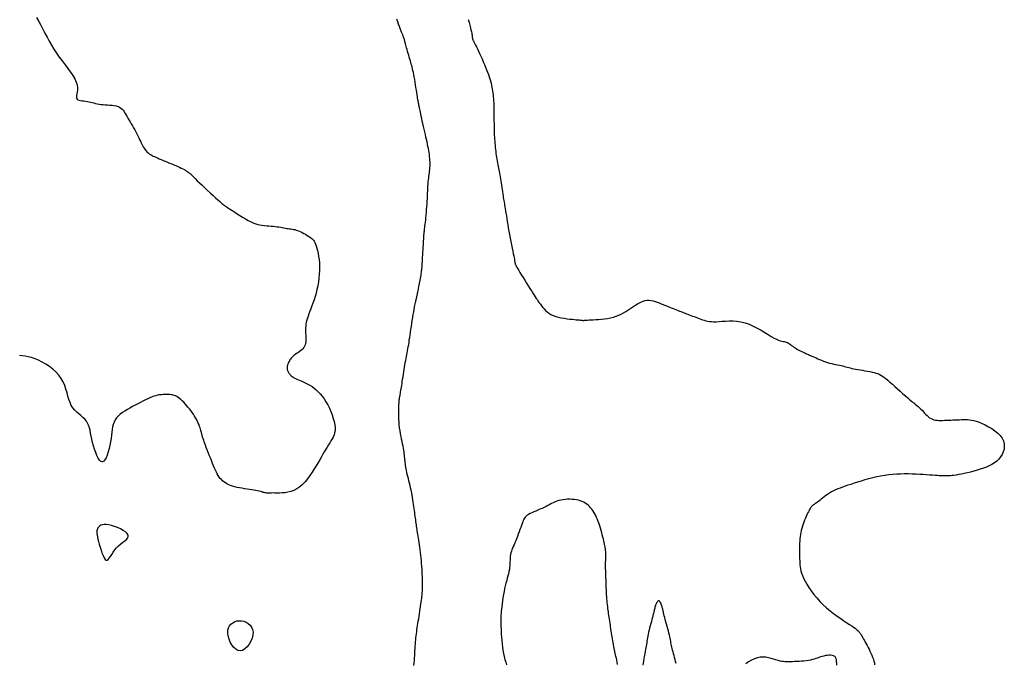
# Model space of a CAD drawing. Header units: millimetres. Extents: x 32690613 to 32693367, y 5343692 to 5344708.
# Tile 321 of 656: x 32692840 to 32692871, y 5343756 to 5343776. Entities that reach past the tile are written whole.
import ezdxf

# ---------------------------------------------------------------- set-up
doc = ezdxf.new("R2010")
doc.units = ezdxf.units.MM
doc.header["$LTSCALE"] = 20
doc.layers.add('02-DGM_HL_493.50', color=112, linetype='Continuous')

msp = doc.modelspace()

# ---------------------------------------------------------------- linework, layer by layer
at = {"layer": '02-DGM_HL_493.50', "elevation": 493.5, "flags": 128}
for points in [[(32692840.636, 5343776.122), (32692840.705, 5343776), (32692840.771, 5343775.878), (32692840.835, 5343775.755), (32692840.899, 5343775.632), (32692840.963, 5343775.51), (32692841.029, 5343775.387), (32692841.099, 5343775.265), (32692841.173, 5343775.143), (32692841.253, 5343775.021), (32692841.34, 5343774.899), (32692841.43, 5343774.779), (32692841.521, 5343774.66), (32692841.609, 5343774.545), (32692841.691, 5343774.433), (32692841.763, 5343774.325), (32692841.823, 5343774.223), (32692841.867, 5343774.127), (32692841.893, 5343774.039), (32692841.904, 5343773.957), (32692841.903, 5343773.883), (32692841.896, 5343773.816), (32692841.885, 5343773.757), (32692841.875, 5343773.706), (32692841.871, 5343773.662), (32692841.875, 5343773.627), (32692841.891, 5343773.6), (32692841.919, 5343773.58), (32692841.955, 5343773.566), (32692841.999, 5343773.556), (32692842.048, 5343773.548), (32692842.101, 5343773.542), (32692842.155, 5343773.536), (32692842.208, 5343773.529), (32692842.26, 5343773.52), (32692842.309, 5343773.508), (32692842.359, 5343773.495), (32692842.408, 5343773.481), (32692842.459, 5343773.468), (32692842.512, 5343773.455), (32692842.568, 5343773.444), (32692842.629, 5343773.434), (32692842.694, 5343773.428), (32692842.763, 5343773.423), (32692842.833, 5343773.418), (32692842.904, 5343773.414), (32692842.973, 5343773.408), (32692843.039, 5343773.4), (32692843.1, 5343773.388), (32692843.156, 5343773.372), (32692843.203, 5343773.35), (32692843.244, 5343773.323), (32692843.28, 5343773.292), (32692843.312, 5343773.255), (32692843.341, 5343773.214), (32692843.369, 5343773.17), (32692843.397, 5343773.121), (32692843.426, 5343773.069), (32692843.458, 5343773.014), (32692843.492, 5343772.956), (32692843.527, 5343772.896), (32692843.563, 5343772.834), (32692843.6, 5343772.772), (32692843.636, 5343772.709), (32692843.671, 5343772.646), (32692843.705, 5343772.584), (32692843.737, 5343772.524), (32692843.766, 5343772.465), (32692843.794, 5343772.408), (32692843.82, 5343772.353), (32692843.845, 5343772.301), (32692843.868, 5343772.252), (32692843.892, 5343772.205), (32692843.914, 5343772.163), (32692843.936, 5343772.123), (32692843.958, 5343772.088), (32692843.98, 5343772.055), (32692844.002, 5343772.026), (32692844.025, 5343771.999), (32692844.047, 5343771.974), (32692844.071, 5343771.952), (32692844.094, 5343771.931), (32692844.119, 5343771.912), (32692844.145, 5343771.894), (32692844.174, 5343771.876), (32692844.205, 5343771.859), (32692844.239, 5343771.841), (32692844.278, 5343771.823), (32692844.321, 5343771.803), (32692844.37, 5343771.782), (32692844.425, 5343771.759), (32692844.484, 5343771.734), (32692844.548, 5343771.708), (32692844.614, 5343771.681), (32692844.681, 5343771.653), (32692844.749, 5343771.626), (32692844.816, 5343771.598), (32692844.881, 5343771.571), (32692844.943, 5343771.545), (32692845.002, 5343771.519), (32692845.057, 5343771.494), (32692845.109, 5343771.47), (32692845.158, 5343771.446), (32692845.203, 5343771.422), (32692845.244, 5343771.399), (32692845.281, 5343771.375), (32692845.315, 5343771.351), (32692845.347, 5343771.326), (32692845.379, 5343771.298), (32692845.413, 5343771.267), (32692845.45, 5343771.23), (32692845.493, 5343771.188), (32692845.544, 5343771.138), (32692845.603, 5343771.08), (32692845.674, 5343771.013), (32692845.752, 5343770.938), (32692845.836, 5343770.86), (32692845.922, 5343770.779), (32692846.007, 5343770.7), (32692846.089, 5343770.624), (32692846.164, 5343770.555), (32692846.23, 5343770.495), (32692846.285, 5343770.445), (32692846.328, 5343770.406), (32692846.363, 5343770.376), (32692846.39, 5343770.352), (32692846.412, 5343770.335), (32692846.429, 5343770.321), (32692846.444, 5343770.311), (32692846.458, 5343770.302), (32692846.473, 5343770.292), (32692846.49, 5343770.282), (32692846.51, 5343770.27), (32692846.534, 5343770.254), (32692846.565, 5343770.235), (32692846.601, 5343770.212), (32692846.646, 5343770.182), (32692846.7, 5343770.146), (32692846.764, 5343770.104), (32692846.836, 5343770.056), (32692846.915, 5343770.004), (32692847, 5343769.951), (32692847.087, 5343769.899), (32692847.177, 5343769.85), (32692847.266, 5343769.806), (32692847.354, 5343769.769), (32692847.439, 5343769.74), (32692847.521, 5343769.719), (32692847.599, 5343769.704), (32692847.674, 5343769.694), (32692847.746, 5343769.687), (32692847.816, 5343769.683), (32692847.882, 5343769.679), (32692847.946, 5343769.674), (32692848.008, 5343769.668), (32692848.067, 5343769.66), (32692848.123, 5343769.652), (32692848.178, 5343769.642), (32692848.229, 5343769.632), (32692848.279, 5343769.623), (32692848.326, 5343769.614), (32692848.371, 5343769.606), (32692848.413, 5343769.6), (32692848.454, 5343769.595), (32692848.495, 5343769.589), (32692848.534, 5343769.584), (32692848.574, 5343769.577), (32692848.615, 5343769.568), (32692848.657, 5343769.556), (32692848.701, 5343769.542), (32692848.747, 5343769.523), (32692848.796, 5343769.501), (32692848.845, 5343769.477), (32692848.894, 5343769.451), (32692848.941, 5343769.424), (32692848.987, 5343769.397), (32692849.031, 5343769.37), (32692849.07, 5343769.344), (32692849.105, 5343769.32), (32692849.136, 5343769.296), (32692849.163, 5343769.271), (32692849.188, 5343769.243), (32692849.211, 5343769.21), (32692849.232, 5343769.171), (32692849.253, 5343769.124), (32692849.273, 5343769.067), (32692849.293, 5343769), (32692849.313, 5343768.923), (32692849.332, 5343768.837), (32692849.348, 5343768.743), (32692849.362, 5343768.642), (32692849.372, 5343768.535), (32692849.377, 5343768.424), (32692849.377, 5343768.309), (32692849.371, 5343768.192), (32692849.359, 5343768.073), (32692849.342, 5343767.954), (32692849.321, 5343767.836), (32692849.296, 5343767.72), (32692849.269, 5343767.608), (32692849.239, 5343767.5), (32692849.208, 5343767.397), (32692849.176, 5343767.301), (32692849.143, 5343767.211), (32692849.111, 5343767.126), (32692849.081, 5343767.047), (32692849.052, 5343766.972), (32692849.026, 5343766.901), (32692849.003, 5343766.833), (32692848.984, 5343766.769), (32692848.97, 5343766.707), (32692848.96, 5343766.647), (32692848.953, 5343766.589), (32692848.949, 5343766.532), (32692848.948, 5343766.477), (32692848.948, 5343766.422), (32692848.949, 5343766.368), (32692848.951, 5343766.315), (32692848.953, 5343766.261), (32692848.954, 5343766.208), (32692848.954, 5343766.156), (32692848.951, 5343766.106), (32692848.944, 5343766.057), (32692848.933, 5343766.01), (32692848.917, 5343765.967), (32692848.895, 5343765.927), (32692848.867, 5343765.89), (32692848.833, 5343765.856), (32692848.795, 5343765.825), (32692848.754, 5343765.796), (32692848.712, 5343765.768), (32692848.67, 5343765.742), (32692848.63, 5343765.715), (32692848.593, 5343765.688), (32692848.56, 5343765.66), (32692848.53, 5343765.631), (32692848.505, 5343765.602), (32692848.482, 5343765.573), (32692848.463, 5343765.544), (32692848.447, 5343765.516), (32692848.432, 5343765.489), (32692848.42, 5343765.463), (32692848.409, 5343765.438), (32692848.4, 5343765.414), (32692848.392, 5343765.392), (32692848.386, 5343765.371), (32692848.382, 5343765.35), (32692848.379, 5343765.33), (32692848.378, 5343765.311), (32692848.378, 5343765.292), (32692848.379, 5343765.272), (32692848.382, 5343765.253), (32692848.387, 5343765.234), (32692848.393, 5343765.215), (32692848.4, 5343765.195), (32692848.409, 5343765.175), (32692848.42, 5343765.156), (32692848.433, 5343765.135), (32692848.447, 5343765.115), (32692848.463, 5343765.094), (32692848.482, 5343765.073), (32692848.504, 5343765.052), (32692848.53, 5343765.032), (32692848.56, 5343765.011), (32692848.594, 5343764.99), (32692848.633, 5343764.97), (32692848.677, 5343764.95), (32692848.726, 5343764.93), (32692848.779, 5343764.909), (32692848.836, 5343764.886), (32692848.895, 5343764.86), (32692848.957, 5343764.832), (32692849.02, 5343764.8), (32692849.083, 5343764.763), (32692849.148, 5343764.721), (32692849.212, 5343764.674), (32692849.275, 5343764.621), (32692849.338, 5343764.561), (32692849.4, 5343764.495), (32692849.46, 5343764.422), (32692849.519, 5343764.342), (32692849.576, 5343764.254), (32692849.63, 5343764.159), (32692849.681, 5343764.058), (32692849.728, 5343763.953), (32692849.769, 5343763.847), (32692849.804, 5343763.742), (32692849.831, 5343763.64), (32692849.849, 5343763.542), (32692849.857, 5343763.452), (32692849.856, 5343763.371), (32692849.844, 5343763.297), (32692849.825, 5343763.229), (32692849.799, 5343763.166), (32692849.767, 5343763.105), (32692849.731, 5343763.045), (32692849.692, 5343762.985), (32692849.652, 5343762.923), (32692849.611, 5343762.857), (32692849.569, 5343762.787), (32692849.526, 5343762.712), (32692849.482, 5343762.634), (32692849.435, 5343762.552), (32692849.385, 5343762.465), (32692849.333, 5343762.374), (32692849.276, 5343762.278), (32692849.215, 5343762.179), (32692849.15, 5343762.077), (32692849.081, 5343761.976), (32692849.008, 5343761.878), (32692848.931, 5343761.786), (32692848.851, 5343761.701), (32692848.766, 5343761.626), (32692848.679, 5343761.564), (32692848.588, 5343761.517), (32692848.496, 5343761.482), (32692848.404, 5343761.459), (32692848.313, 5343761.445), (32692848.226, 5343761.438), (32692848.143, 5343761.436), (32692848.068, 5343761.436), (32692848, 5343761.437), (32692847.943, 5343761.438), (32692847.893, 5343761.437), (32692847.851, 5343761.436), (32692847.814, 5343761.435), (32692847.782, 5343761.435), (32692847.752, 5343761.436), (32692847.724, 5343761.438), (32692847.695, 5343761.442), (32692847.664, 5343761.449), (32692847.632, 5343761.457), (32692847.596, 5343761.468), (32692847.557, 5343761.479), (32692847.513, 5343761.491), (32692847.465, 5343761.503), (32692847.411, 5343761.515), (32692847.351, 5343761.527), (32692847.285, 5343761.538), (32692847.214, 5343761.549), (32692847.139, 5343761.559), (32692847.062, 5343761.57), (32692846.984, 5343761.582), (32692846.906, 5343761.594), (32692846.831, 5343761.609), (32692846.759, 5343761.626), (32692846.692, 5343761.645), (32692846.63, 5343761.667), (32692846.573, 5343761.691), (32692846.519, 5343761.718), (32692846.47, 5343761.747), (32692846.425, 5343761.778), (32692846.384, 5343761.813), (32692846.346, 5343761.849), (32692846.311, 5343761.888), (32692846.279, 5343761.93), (32692846.249, 5343761.975), (32692846.22, 5343762.025), (32692846.192, 5343762.079), (32692846.164, 5343762.138), (32692846.135, 5343762.204), (32692846.105, 5343762.275), (32692846.073, 5343762.353), (32692846.04, 5343762.436), (32692846.007, 5343762.522), (32692845.973, 5343762.608), (32692845.941, 5343762.692), (32692845.91, 5343762.773), (32692845.882, 5343762.847), (32692845.857, 5343762.914), (32692845.836, 5343762.97), (32692845.818, 5343763.018), (32692845.803, 5343763.057), (32692845.791, 5343763.09), (32692845.781, 5343763.117), (32692845.773, 5343763.14), (32692845.767, 5343763.159), (32692845.761, 5343763.177), (32692845.757, 5343763.193), (32692845.753, 5343763.209), (32692845.749, 5343763.225), (32692845.745, 5343763.242), (32692845.741, 5343763.261), (32692845.735, 5343763.283), (32692845.729, 5343763.308), (32692845.722, 5343763.336), (32692845.713, 5343763.37), (32692845.702, 5343763.407), (32692845.689, 5343763.448), (32692845.674, 5343763.493), (32692845.656, 5343763.541), (32692845.635, 5343763.591), (32692845.611, 5343763.644), (32692845.584, 5343763.698), (32692845.552, 5343763.754), (32692845.518, 5343763.81), (32692845.481, 5343763.867), (32692845.442, 5343763.924), (32692845.401, 5343763.981), (32692845.358, 5343764.036), (32692845.315, 5343764.09), (32692845.272, 5343764.142), (32692845.228, 5343764.191), (32692845.184, 5343764.237), (32692845.141, 5343764.28), (32692845.098, 5343764.319), (32692845.055, 5343764.354), (32692845.012, 5343764.386), (32692844.969, 5343764.412), (32692844.927, 5343764.434), (32692844.884, 5343764.451), (32692844.842, 5343764.463), (32692844.8, 5343764.471), (32692844.758, 5343764.476), (32692844.716, 5343764.478), (32692844.675, 5343764.479), (32692844.633, 5343764.478), (32692844.591, 5343764.476), (32692844.55, 5343764.475), (32692844.507, 5343764.472), (32692844.464, 5343764.468), (32692844.418, 5343764.463), (32692844.37, 5343764.454), (32692844.319, 5343764.442), (32692844.264, 5343764.426), (32692844.205, 5343764.406), (32692844.141, 5343764.38), (32692844.072, 5343764.349), (32692844, 5343764.315), (32692843.925, 5343764.277), (32692843.847, 5343764.236), (32692843.767, 5343764.193), (32692843.687, 5343764.149), (32692843.605, 5343764.104), (32692843.524, 5343764.059), (32692843.444, 5343764.014), (32692843.366, 5343763.967), (32692843.293, 5343763.918), (32692843.224, 5343763.867), (32692843.163, 5343763.813), (32692843.109, 5343763.756), (32692843.065, 5343763.694), (32692843.031, 5343763.628), (32692843.005, 5343763.556), (32692842.986, 5343763.48), (32692842.972, 5343763.399), (32692842.961, 5343763.312), (32692842.951, 5343763.22), (32692842.939, 5343763.124), (32692842.925, 5343763.021), (32692842.905, 5343762.915), (32692842.882, 5343762.807), (32692842.854, 5343762.703), (32692842.823, 5343762.607), (32692842.788, 5343762.525), (32692842.751, 5343762.459), (32692842.712, 5343762.416), (32692842.671, 5343762.4), (32692842.629, 5343762.413), (32692842.586, 5343762.453), (32692842.544, 5343762.515), (32692842.503, 5343762.595), (32692842.465, 5343762.688), (32692842.429, 5343762.789), (32692842.397, 5343762.895), (32692842.369, 5343763), (32692842.347, 5343763.1), (32692842.328, 5343763.196), (32692842.31, 5343763.287), (32692842.292, 5343763.372), (32692842.272, 5343763.452), (32692842.247, 5343763.527), (32692842.216, 5343763.596), (32692842.177, 5343763.659), (32692842.128, 5343763.718), (32692842.072, 5343763.772), (32692842.01, 5343763.826), (32692841.946, 5343763.88), (32692841.882, 5343763.936), (32692841.82, 5343763.997), (32692841.763, 5343764.065), (32692841.713, 5343764.142), (32692841.673, 5343764.228), (32692841.639, 5343764.324), (32692841.609, 5343764.426), (32692841.58, 5343764.533), (32692841.548, 5343764.644), (32692841.509, 5343764.755), (32692841.462, 5343764.865), (32692841.403, 5343764.971), (32692841.329, 5343765.073), (32692841.242, 5343765.169), (32692841.145, 5343765.259), (32692841.04, 5343765.341), (32692840.93, 5343765.416), (32692840.817, 5343765.481), (32692840.703, 5343765.537), (32692840.593, 5343765.583), (32692840.486, 5343765.618), (32692840.385, 5343765.644), (32692840.289, 5343765.662), (32692840.199, 5343765.673), (32692840.114, 5343765.679)], [(32692852.295, 5343756.108), (32692852.301, 5343756.186), (32692852.306, 5343756.263), (32692852.311, 5343756.341), (32692852.316, 5343756.418), (32692852.321, 5343756.493), (32692852.326, 5343756.565), (32692852.33, 5343756.637), (32692852.335, 5343756.706), (32692852.339, 5343756.774), (32692852.344, 5343756.84), (32692852.35, 5343756.905), (32692852.356, 5343756.968), (32692852.362, 5343757.031), (32692852.37, 5343757.092), (32692852.378, 5343757.154), (32692852.387, 5343757.216), (32692852.396, 5343757.279), (32692852.406, 5343757.344), (32692852.417, 5343757.411), (32692852.428, 5343757.482), (32692852.44, 5343757.556), (32692852.452, 5343757.632), (32692852.464, 5343757.709), (32692852.476, 5343757.787), (32692852.488, 5343757.863), (32692852.499, 5343757.937), (32692852.51, 5343758.007), (32692852.519, 5343758.073), (32692852.527, 5343758.133), (32692852.534, 5343758.188), (32692852.54, 5343758.238), (32692852.545, 5343758.284), (32692852.549, 5343758.327), (32692852.552, 5343758.367), (32692852.555, 5343758.405), (32692852.557, 5343758.441), (32692852.558, 5343758.477), (32692852.559, 5343758.513), (32692852.56, 5343758.551), (32692852.56, 5343758.59), (32692852.559, 5343758.633), (32692852.558, 5343758.68), (32692852.557, 5343758.733), (32692852.555, 5343758.792), (32692852.553, 5343758.858), (32692852.55, 5343758.93), (32692852.547, 5343759.008), (32692852.543, 5343759.089), (32692852.538, 5343759.174), (32692852.532, 5343759.26), (32692852.525, 5343759.347), (32692852.517, 5343759.434), (32692852.507, 5343759.52), (32692852.497, 5343759.604), (32692852.486, 5343759.686), (32692852.474, 5343759.765), (32692852.463, 5343759.841), (32692852.451, 5343759.913), (32692852.44, 5343759.982), (32692852.43, 5343760.047), (32692852.42, 5343760.106), (32692852.411, 5343760.162), (32692852.403, 5343760.215), (32692852.396, 5343760.266), (32692852.389, 5343760.314), (32692852.382, 5343760.362), (32692852.375, 5343760.409), (32692852.368, 5343760.457), (32692852.361, 5343760.506), (32692852.354, 5343760.556), (32692852.347, 5343760.608), (32692852.339, 5343760.662), (32692852.332, 5343760.717), (32692852.324, 5343760.774), (32692852.316, 5343760.833), (32692852.308, 5343760.894), (32692852.3, 5343760.957), (32692852.292, 5343761.023), (32692852.283, 5343761.09), (32692852.273, 5343761.159), (32692852.263, 5343761.229), (32692852.252, 5343761.301), (32692852.239, 5343761.373), (32692852.225, 5343761.447), (32692852.209, 5343761.521), (32692852.192, 5343761.596), (32692852.175, 5343761.67), (32692852.157, 5343761.743), (32692852.139, 5343761.814), (32692852.121, 5343761.884), (32692852.105, 5343761.951), (32692852.089, 5343762.014), (32692852.076, 5343762.075), (32692852.064, 5343762.131), (32692852.053, 5343762.185), (32692852.044, 5343762.237), (32692852.036, 5343762.286), (32692852.029, 5343762.333), (32692852.023, 5343762.379), (32692852.018, 5343762.424), (32692852.014, 5343762.468), (32692852.01, 5343762.512), (32692852.006, 5343762.557), (32692852.001, 5343762.604), (32692851.996, 5343762.652), (32692851.989, 5343762.704), (32692851.981, 5343762.759), (32692851.97, 5343762.819), (32692851.957, 5343762.883), (32692851.943, 5343762.953), (32692851.927, 5343763.026), (32692851.91, 5343763.104), (32692851.894, 5343763.185), (32692851.878, 5343763.269), (32692851.864, 5343763.356), (32692851.852, 5343763.446), (32692851.842, 5343763.537), (32692851.835, 5343763.629), (32692851.83, 5343763.72), (32692851.827, 5343763.808), (32692851.825, 5343763.894), (32692851.825, 5343763.975), (32692851.826, 5343764.049), (32692851.828, 5343764.116), (32692851.831, 5343764.174), (32692851.834, 5343764.225), (32692851.838, 5343764.27), (32692851.842, 5343764.309), (32692851.847, 5343764.346), (32692851.852, 5343764.38), (32692851.857, 5343764.413), (32692851.863, 5343764.447), (32692851.869, 5343764.482), (32692851.876, 5343764.52), (32692851.883, 5343764.561), (32692851.89, 5343764.604), (32692851.898, 5343764.651), (32692851.907, 5343764.703), (32692851.916, 5343764.758), (32692851.925, 5343764.819), (32692851.935, 5343764.884), (32692851.945, 5343764.953), (32692851.956, 5343765.026), (32692851.967, 5343765.1), (32692851.979, 5343765.175), (32692851.991, 5343765.25), (32692852.003, 5343765.323), (32692852.015, 5343765.394), (32692852.027, 5343765.461), (32692852.039, 5343765.525), (32692852.052, 5343765.587), (32692852.064, 5343765.648), (32692852.076, 5343765.708), (32692852.087, 5343765.768), (32692852.099, 5343765.828), (32692852.11, 5343765.89), (32692852.12, 5343765.954), (32692852.131, 5343766.021), (32692852.141, 5343766.09), (32692852.151, 5343766.162), (32692852.162, 5343766.238), (32692852.174, 5343766.317), (32692852.186, 5343766.4), (32692852.199, 5343766.487), (32692852.213, 5343766.577), (32692852.227, 5343766.671), (32692852.242, 5343766.764), (32692852.258, 5343766.857), (32692852.273, 5343766.946), (32692852.287, 5343767.03), (32692852.301, 5343767.107), (32692852.313, 5343767.175), (32692852.324, 5343767.233), (32692852.334, 5343767.281), (32692852.342, 5343767.321), (32692852.349, 5343767.353), (32692852.355, 5343767.38), (32692852.361, 5343767.402), (32692852.365, 5343767.421), (32692852.37, 5343767.437), (32692852.373, 5343767.452), (32692852.377, 5343767.466), (32692852.38, 5343767.481), (32692852.384, 5343767.496), (32692852.387, 5343767.513), (32692852.391, 5343767.532), (32692852.396, 5343767.554), (32692852.401, 5343767.579), (32692852.407, 5343767.608), (32692852.414, 5343767.641), (32692852.421, 5343767.677), (32692852.43, 5343767.717), (32692852.438, 5343767.759), (32692852.447, 5343767.805), (32692852.456, 5343767.853), (32692852.466, 5343767.903), (32692852.476, 5343767.955), (32692852.485, 5343768.008), (32692852.495, 5343768.062), (32692852.504, 5343768.114), (32692852.512, 5343768.164), (32692852.52, 5343768.212), (32692852.526, 5343768.255), (32692852.532, 5343768.294), (32692852.536, 5343768.327), (32692852.54, 5343768.357), (32692852.542, 5343768.385), (32692852.545, 5343768.414), (32692852.546, 5343768.445), (32692852.548, 5343768.481), (32692852.551, 5343768.524), (32692852.553, 5343768.576), (32692852.557, 5343768.639), (32692852.561, 5343768.71), (32692852.566, 5343768.786), (32692852.57, 5343768.867), (32692852.575, 5343768.948), (32692852.58, 5343769.027), (32692852.585, 5343769.101), (32692852.589, 5343769.168), (32692852.592, 5343769.226), (32692852.595, 5343769.276), (32692852.597, 5343769.318), (32692852.599, 5343769.355), (32692852.601, 5343769.387), (32692852.603, 5343769.416), (32692852.606, 5343769.443), (32692852.608, 5343769.471), (32692852.612, 5343769.499), (32692852.615, 5343769.529), (32692852.62, 5343769.561), (32692852.624, 5343769.597), (32692852.63, 5343769.638), (32692852.635, 5343769.684), (32692852.642, 5343769.736), (32692852.648, 5343769.795), (32692852.656, 5343769.862), (32692852.663, 5343769.935), (32692852.671, 5343770.013), (32692852.678, 5343770.096), (32692852.686, 5343770.181), (32692852.693, 5343770.268), (32692852.699, 5343770.355), (32692852.705, 5343770.442), (32692852.709, 5343770.526), (32692852.713, 5343770.609), (32692852.717, 5343770.688), (32692852.72, 5343770.765), (32692852.723, 5343770.839), (32692852.727, 5343770.911), (32692852.731, 5343770.979), (32692852.737, 5343771.043), (32692852.743, 5343771.104), (32692852.75, 5343771.162), (32692852.758, 5343771.218), (32692852.765, 5343771.272), (32692852.773, 5343771.325), (32692852.779, 5343771.377), (32692852.785, 5343771.43), (32692852.789, 5343771.482), (32692852.791, 5343771.537), (32692852.792, 5343771.592), (32692852.79, 5343771.648), (32692852.787, 5343771.706), (32692852.783, 5343771.765), (32692852.777, 5343771.824), (32692852.77, 5343771.885), (32692852.761, 5343771.947), (32692852.751, 5343772.01), (32692852.739, 5343772.074), (32692852.726, 5343772.139), (32692852.713, 5343772.207), (32692852.698, 5343772.277), (32692852.682, 5343772.349), (32692852.665, 5343772.425), (32692852.647, 5343772.504), (32692852.628, 5343772.586), (32692852.609, 5343772.671), (32692852.59, 5343772.756), (32692852.571, 5343772.841), (32692852.552, 5343772.923), (32692852.535, 5343773.002), (32692852.519, 5343773.074), (32692852.504, 5343773.14), (32692852.492, 5343773.198), (32692852.481, 5343773.249), (32692852.472, 5343773.293), (32692852.464, 5343773.331), (32692852.457, 5343773.364), (32692852.451, 5343773.394), (32692852.446, 5343773.421), (32692852.441, 5343773.446), (32692852.436, 5343773.471), (32692852.432, 5343773.495), (32692852.427, 5343773.522), (32692852.421, 5343773.552), (32692852.415, 5343773.586), (32692852.408, 5343773.627), (32692852.4, 5343773.675), (32692852.391, 5343773.732), (32692852.381, 5343773.799), (32692852.369, 5343773.874), (32692852.357, 5343773.955), (32692852.343, 5343774.039), (32692852.329, 5343774.124), (32692852.316, 5343774.207), (32692852.302, 5343774.287), (32692852.288, 5343774.36), (32692852.276, 5343774.425), (32692852.263, 5343774.484), (32692852.251, 5343774.537), (32692852.238, 5343774.587), (32692852.225, 5343774.634), (32692852.212, 5343774.681), (32692852.198, 5343774.729), (32692852.183, 5343774.78), (32692852.166, 5343774.835), (32692852.149, 5343774.892), (32692852.131, 5343774.952), (32692852.113, 5343775.011), (32692852.096, 5343775.07), (32692852.08, 5343775.126), (32692852.065, 5343775.178), (32692852.052, 5343775.225), (32692852.042, 5343775.267), (32692852.033, 5343775.302), (32692852.025, 5343775.334), (32692852.019, 5343775.362), (32692852.013, 5343775.387), (32692852.006, 5343775.411), (32692852, 5343775.435), (32692851.992, 5343775.46), (32692851.983, 5343775.486), (32692851.973, 5343775.515), (32692851.96, 5343775.547), (32692851.946, 5343775.583), (32692851.93, 5343775.623), (32692851.912, 5343775.668), (32692851.892, 5343775.72), (32692851.87, 5343775.778), (32692851.845, 5343775.843), (32692851.819, 5343775.914), (32692851.791, 5343775.988), (32692851.762, 5343776.065)], [(32692853.973, 5343776.057), (32692853.995, 5343775.967), (32692854.016, 5343775.882), (32692854.036, 5343775.803), (32692854.053, 5343775.735), (32692854.067, 5343775.68), (32692854.077, 5343775.636), (32692854.084, 5343775.602), (32692854.089, 5343775.576), (32692854.093, 5343775.557), (32692854.094, 5343775.542), (32692854.095, 5343775.531), (32692854.095, 5343775.522), (32692854.096, 5343775.513), (32692854.096, 5343775.504), (32692854.097, 5343775.494), (32692854.098, 5343775.484), (32692854.099, 5343775.474), (32692854.102, 5343775.464), (32692854.105, 5343775.452), (32692854.109, 5343775.44), (32692854.115, 5343775.427), (32692854.122, 5343775.413), (32692854.131, 5343775.395), (32692854.143, 5343775.372), (32692854.158, 5343775.344), (32692854.176, 5343775.309), (32692854.197, 5343775.267), (32692854.223, 5343775.215), (32692854.252, 5343775.153), (32692854.286, 5343775.083), (32692854.322, 5343775.006), (32692854.359, 5343774.924), (32692854.397, 5343774.839), (32692854.435, 5343774.753), (32692854.472, 5343774.668), (32692854.507, 5343774.585), (32692854.539, 5343774.506), (32692854.568, 5343774.431), (32692854.594, 5343774.359), (32692854.618, 5343774.291), (32692854.639, 5343774.224), (32692854.658, 5343774.159), (32692854.675, 5343774.096), (32692854.69, 5343774.034), (32692854.703, 5343773.972), (32692854.714, 5343773.911), (32692854.724, 5343773.849), (32692854.732, 5343773.788), (32692854.739, 5343773.727), (32692854.745, 5343773.666), (32692854.75, 5343773.605), (32692854.754, 5343773.544), (32692854.757, 5343773.483), (32692854.759, 5343773.421), (32692854.761, 5343773.359), (32692854.762, 5343773.297), (32692854.763, 5343773.234), (32692854.764, 5343773.172), (32692854.764, 5343773.109), (32692854.764, 5343773.047), (32692854.765, 5343772.984), (32692854.765, 5343772.922), (32692854.766, 5343772.859), (32692854.766, 5343772.797), (32692854.767, 5343772.734), (32692854.769, 5343772.672), (32692854.77, 5343772.609), (32692854.772, 5343772.547), (32692854.775, 5343772.484), (32692854.778, 5343772.422), (32692854.782, 5343772.359), (32692854.787, 5343772.297), (32692854.792, 5343772.235), (32692854.798, 5343772.172), (32692854.804, 5343772.11), (32692854.811, 5343772.048), (32692854.819, 5343771.986), (32692854.827, 5343771.924), (32692854.836, 5343771.862), (32692854.845, 5343771.802), (32692854.855, 5343771.742), (32692854.865, 5343771.684), (32692854.875, 5343771.627), (32692854.886, 5343771.572), (32692854.896, 5343771.519), (32692854.906, 5343771.468), (32692854.917, 5343771.416), (32692854.927, 5343771.365), (32692854.937, 5343771.312), (32692854.948, 5343771.258), (32692854.958, 5343771.201), (32692854.968, 5343771.141), (32692854.978, 5343771.077), (32692854.988, 5343771.01), (32692854.998, 5343770.942), (32692855.008, 5343770.873), (32692855.017, 5343770.804), (32692855.026, 5343770.738), (32692855.035, 5343770.675), (32692855.044, 5343770.616), (32692855.052, 5343770.563), (32692855.06, 5343770.514), (32692855.068, 5343770.467), (32692855.076, 5343770.421), (32692855.085, 5343770.374), (32692855.093, 5343770.325), (32692855.103, 5343770.272), (32692855.113, 5343770.213), (32692855.123, 5343770.147), (32692855.135, 5343770.075), (32692855.147, 5343769.996), (32692855.161, 5343769.911), (32692855.175, 5343769.821), (32692855.191, 5343769.726), (32692855.208, 5343769.626), (32692855.226, 5343769.523), (32692855.246, 5343769.416), (32692855.266, 5343769.307), (32692855.286, 5343769.2), (32692855.307, 5343769.096), (32692855.326, 5343768.997), (32692855.344, 5343768.906), (32692855.361, 5343768.824), (32692855.374, 5343768.756), (32692855.385, 5343768.7), (32692855.394, 5343768.658), (32692855.4, 5343768.627), (32692855.404, 5343768.604), (32692855.407, 5343768.589), (32692855.409, 5343768.579), (32692855.41, 5343768.573), (32692855.41, 5343768.569), (32692855.41, 5343768.565), (32692855.411, 5343768.562), (32692855.411, 5343768.557), (32692855.412, 5343768.553), (32692855.413, 5343768.547), (32692855.414, 5343768.541), (32692855.416, 5343768.534), (32692855.417, 5343768.526), (32692855.42, 5343768.516), (32692855.424, 5343768.504), (32692855.43, 5343768.488), (32692855.44, 5343768.467), (32692855.454, 5343768.439), (32692855.472, 5343768.404), (32692855.497, 5343768.36), (32692855.529, 5343768.306), (32692855.568, 5343768.242), (32692855.613, 5343768.168), (32692855.663, 5343768.088), (32692855.715, 5343768.004), (32692855.769, 5343767.919), (32692855.823, 5343767.835), (32692855.874, 5343767.753), (32692855.922, 5343767.678), (32692855.965, 5343767.61), (32692856.004, 5343767.55), (32692856.04, 5343767.495), (32692856.072, 5343767.445), (32692856.104, 5343767.397), (32692856.134, 5343767.352), (32692856.165, 5343767.308), (32692856.197, 5343767.263), (32692856.232, 5343767.216), (32692856.269, 5343767.169), (32692856.31, 5343767.122), (32692856.355, 5343767.076), (32692856.405, 5343767.031), (32692856.462, 5343766.99), (32692856.525, 5343766.952), (32692856.595, 5343766.918), (32692856.674, 5343766.89), (32692856.758, 5343766.866), (32692856.845, 5343766.847), (32692856.934, 5343766.832), (32692857.021, 5343766.819), (32692857.104, 5343766.809), (32692857.181, 5343766.801), (32692857.249, 5343766.794), (32692857.306, 5343766.789), (32692857.354, 5343766.783), (32692857.393, 5343766.779), (32692857.425, 5343766.775), (32692857.451, 5343766.772), (32692857.473, 5343766.77), (32692857.492, 5343766.769), (32692857.509, 5343766.768), (32692857.526, 5343766.768), (32692857.544, 5343766.768), (32692857.564, 5343766.769), (32692857.589, 5343766.771), (32692857.62, 5343766.773), (32692857.658, 5343766.776), (32692857.704, 5343766.779), (32692857.761, 5343766.782), (32692857.829, 5343766.785), (32692857.907, 5343766.79), (32692857.992, 5343766.795), (32692858.082, 5343766.803), (32692858.175, 5343766.814), (32692858.269, 5343766.828), (32692858.363, 5343766.845), (32692858.452, 5343766.867), (32692858.537, 5343766.894), (32692858.617, 5343766.925), (32692858.693, 5343766.96), (32692858.764, 5343766.998), (32692858.833, 5343767.037), (32692858.898, 5343767.079), (32692858.961, 5343767.12), (32692859.023, 5343767.162), (32692859.083, 5343767.203), (32692859.143, 5343767.242), (32692859.202, 5343767.279), (32692859.26, 5343767.311), (32692859.319, 5343767.34), (32692859.377, 5343767.362), (32692859.436, 5343767.379), (32692859.495, 5343767.387), (32692859.556, 5343767.388), (32692859.617, 5343767.382), (32692859.679, 5343767.369), (32692859.741, 5343767.351), (32692859.804, 5343767.33), (32692859.868, 5343767.305), (32692859.931, 5343767.279), (32692859.995, 5343767.253), (32692860.058, 5343767.226), (32692860.121, 5343767.201), (32692860.183, 5343767.176), (32692860.242, 5343767.152), (32692860.3, 5343767.13), (32692860.354, 5343767.109), (32692860.405, 5343767.089), (32692860.452, 5343767.071), (32692860.494, 5343767.055), (32692860.533, 5343767.04), (32692860.569, 5343767.027), (32692860.604, 5343767.013), (32692860.638, 5343767), (32692860.673, 5343766.987), (32692860.711, 5343766.972), (32692860.751, 5343766.957), (32692860.796, 5343766.94), (32692860.843, 5343766.922), (32692860.894, 5343766.902), (32692860.946, 5343766.883), (32692860.999, 5343766.863), (32692861.053, 5343766.843), (32692861.106, 5343766.823), (32692861.157, 5343766.804), (32692861.207, 5343766.786), (32692861.257, 5343766.77), (32692861.307, 5343766.756), (32692861.36, 5343766.744), (32692861.417, 5343766.734), (32692861.479, 5343766.728), (32692861.549, 5343766.725), (32692861.628, 5343766.727), (32692861.716, 5343766.732), (32692861.813, 5343766.739), (32692861.918, 5343766.745), (32692862.03, 5343766.749), (32692862.147, 5343766.748), (32692862.268, 5343766.739), (32692862.392, 5343766.721), (32692862.518, 5343766.691), (32692862.645, 5343766.647), (32692862.771, 5343766.592), (32692862.893, 5343766.529), (32692863.012, 5343766.462), (32692863.125, 5343766.395), (32692863.23, 5343766.33), (32692863.327, 5343766.271), (32692863.413, 5343766.221), (32692863.487, 5343766.183), (32692863.55, 5343766.156), (32692863.604, 5343766.137), (32692863.651, 5343766.125), (32692863.691, 5343766.117), (32692863.728, 5343766.11), (32692863.761, 5343766.103), (32692863.793, 5343766.094), (32692863.825, 5343766.08), (32692863.857, 5343766.063), (32692863.889, 5343766.042), (32692863.922, 5343766.019), (32692863.956, 5343765.995), (32692863.991, 5343765.969), (32692864.027, 5343765.943), (32692864.064, 5343765.918), (32692864.102, 5343765.894), (32692864.14, 5343765.872), (32692864.179, 5343765.851), (32692864.218, 5343765.831), (32692864.256, 5343765.812), (32692864.293, 5343765.794), (32692864.329, 5343765.778), (32692864.362, 5343765.763), (32692864.392, 5343765.749), (32692864.421, 5343765.736), (32692864.45, 5343765.723), (32692864.478, 5343765.71), (32692864.508, 5343765.697), (32692864.541, 5343765.682), (32692864.576, 5343765.666), (32692864.616, 5343765.648), (32692864.661, 5343765.628), (32692864.711, 5343765.606), (32692864.765, 5343765.582), (32692864.821, 5343765.558), (32692864.881, 5343765.534), (32692864.942, 5343765.511), (32692865.005, 5343765.489), (32692865.068, 5343765.468), (32692865.131, 5343765.45), (32692865.194, 5343765.434), (32692865.256, 5343765.419), (32692865.316, 5343765.406), (32692865.375, 5343765.393), (32692865.432, 5343765.382), (32692865.486, 5343765.37), (32692865.537, 5343765.359), (32692865.585, 5343765.348), (32692865.631, 5343765.336), (32692865.676, 5343765.323), (32692865.722, 5343765.311), (32692865.769, 5343765.299), (32692865.82, 5343765.286), (32692865.874, 5343765.274), (32692865.934, 5343765.262), (32692866, 5343765.25), (32692866.071, 5343765.238), (32692866.145, 5343765.226), (32692866.221, 5343765.213), (32692866.297, 5343765.2), (32692866.37, 5343765.187), (32692866.44, 5343765.173), (32692866.504, 5343765.158), (32692866.562, 5343765.142), (32692866.614, 5343765.124), (32692866.663, 5343765.102), (32692866.71, 5343765.077), (32692866.758, 5343765.047), (32692866.809, 5343765.011), (32692866.863, 5343764.969), (32692866.924, 5343764.918), (32692866.993, 5343764.859), (32692867.068, 5343764.794), (32692867.147, 5343764.723), (32692867.228, 5343764.65), (32692867.311, 5343764.577), (32692867.392, 5343764.504), (32692867.47, 5343764.436), (32692867.543, 5343764.372), (32692867.61, 5343764.316), (32692867.671, 5343764.266), (32692867.726, 5343764.221), (32692867.777, 5343764.18), (32692867.824, 5343764.142), (32692867.868, 5343764.105), (32692867.909, 5343764.068), (32692867.949, 5343764.03), (32692867.987, 5343763.99), (32692868.025, 5343763.948), (32692868.063, 5343763.906), (32692868.101, 5343763.866), (32692868.139, 5343763.827), (32692868.179, 5343763.791), (32692868.219, 5343763.76), (32692868.261, 5343763.733), (32692868.304, 5343763.713), (32692868.35, 5343763.698), (32692868.397, 5343763.688), (32692868.447, 5343763.682), (32692868.5, 5343763.679), (32692868.555, 5343763.679), (32692868.613, 5343763.68), (32692868.674, 5343763.683), (32692868.738, 5343763.685), (32692868.804, 5343763.688), (32692868.872, 5343763.69), (32692868.94, 5343763.693), (32692869.009, 5343763.696), (32692869.077, 5343763.698), (32692869.143, 5343763.701), (32692869.207, 5343763.704), (32692869.268, 5343763.706), (32692869.328, 5343763.707), (32692869.387, 5343763.705), (32692869.449, 5343763.7), (32692869.514, 5343763.691), (32692869.583, 5343763.676), (32692869.659, 5343763.654), (32692869.744, 5343763.624), (32692869.837, 5343763.586), (32692869.936, 5343763.539), (32692870.038, 5343763.485), (32692870.138, 5343763.424), (32692870.234, 5343763.357), (32692870.321, 5343763.285), (32692870.396, 5343763.208), (32692870.455, 5343763.127), (32692870.496, 5343763.043), (32692870.519, 5343762.957), (32692870.525, 5343762.871), (32692870.516, 5343762.786), (32692870.493, 5343762.703), (32692870.457, 5343762.624), (32692870.411, 5343762.549), (32692870.355, 5343762.481), (32692870.292, 5343762.42), (32692870.22, 5343762.365), (32692870.143, 5343762.317), (32692870.059, 5343762.273), (32692869.971, 5343762.235), (32692869.878, 5343762.2), (32692869.782, 5343762.168), (32692869.684, 5343762.139), (32692869.584, 5343762.111), (32692869.484, 5343762.085), (32692869.385, 5343762.062), (32692869.289, 5343762.04), (32692869.198, 5343762.021), (32692869.114, 5343762.005), (32692869.037, 5343761.991), (32692868.969, 5343761.981), (32692868.912, 5343761.974), (32692868.865, 5343761.97), (32692868.826, 5343761.968), (32692868.794, 5343761.967), (32692868.768, 5343761.968), (32692868.746, 5343761.969), (32692868.728, 5343761.971), (32692868.71, 5343761.972), (32692868.694, 5343761.972), (32692868.675, 5343761.971), (32692868.655, 5343761.97), (32692868.63, 5343761.969), (32692868.599, 5343761.968), (32692868.561, 5343761.969), (32692868.514, 5343761.97), (32692868.457, 5343761.973), (32692868.389, 5343761.978), (32692868.31, 5343761.984), (32692868.222, 5343761.991), (32692868.125, 5343761.998), (32692868.022, 5343762.005), (32692867.913, 5343762.012), (32692867.8, 5343762.018), (32692867.684, 5343762.022), (32692867.566, 5343762.024), (32692867.446, 5343762.024), (32692867.324, 5343762.021), (32692867.202, 5343762.015), (32692867.079, 5343762.006), (32692866.955, 5343761.994), (32692866.831, 5343761.978), (32692866.706, 5343761.957), (32692866.583, 5343761.932), (32692866.46, 5343761.904), (32692866.338, 5343761.872), (32692866.22, 5343761.839), (32692866.105, 5343761.805), (32692865.994, 5343761.771), (32692865.889, 5343761.737), (32692865.79, 5343761.704), (32692865.697, 5343761.674), (32692865.61, 5343761.645), (32692865.53, 5343761.617), (32692865.454, 5343761.589), (32692865.382, 5343761.561), (32692865.314, 5343761.532), (32692865.25, 5343761.501), (32692865.187, 5343761.468), (32692865.127, 5343761.432), (32692865.069, 5343761.394), (32692865.014, 5343761.355), (32692864.961, 5343761.316), (32692864.912, 5343761.278), (32692864.866, 5343761.242), (32692864.824, 5343761.208), (32692864.786, 5343761.179), (32692864.752, 5343761.154), (32692864.723, 5343761.133), (32692864.697, 5343761.115), (32692864.674, 5343761.1), (32692864.654, 5343761.087), (32692864.635, 5343761.075), (32692864.619, 5343761.063), (32692864.603, 5343761.05), (32692864.588, 5343761.037), (32692864.574, 5343761.021), (32692864.559, 5343761.003), (32692864.544, 5343760.982), (32692864.529, 5343760.957), (32692864.512, 5343760.928), (32692864.494, 5343760.895), (32692864.474, 5343760.857), (32692864.452, 5343760.813), (32692864.429, 5343760.765), (32692864.405, 5343760.712), (32692864.381, 5343760.655), (32692864.356, 5343760.596), (32692864.333, 5343760.535), (32692864.311, 5343760.472), (32692864.29, 5343760.409), (32692864.272, 5343760.346), (32692864.256, 5343760.282), (32692864.242, 5343760.219), (32692864.23, 5343760.154), (32692864.22, 5343760.09), (32692864.212, 5343760.024), (32692864.206, 5343759.957), (32692864.202, 5343759.889), (32692864.199, 5343759.819), (32692864.198, 5343759.748), (32692864.198, 5343759.678), (32692864.198, 5343759.607), (32692864.2, 5343759.537), (32692864.202, 5343759.469), (32692864.204, 5343759.402), (32692864.207, 5343759.338), (32692864.209, 5343759.277), (32692864.213, 5343759.218), (32692864.219, 5343759.158), (32692864.229, 5343759.097), (32692864.243, 5343759.034), (32692864.264, 5343758.965), (32692864.291, 5343758.891), (32692864.328, 5343758.809), (32692864.373, 5343758.719), (32692864.428, 5343758.622), (32692864.492, 5343758.519), (32692864.564, 5343758.413), (32692864.644, 5343758.305), (32692864.731, 5343758.196), (32692864.826, 5343758.09), (32692864.927, 5343757.988), (32692865.033, 5343757.89), (32692865.144, 5343757.798), (32692865.255, 5343757.713), (32692865.365, 5343757.633), (32692865.472, 5343757.56), (32692865.572, 5343757.493), (32692865.664, 5343757.433), (32692865.746, 5343757.38), (32692865.814, 5343757.335), (32692865.871, 5343757.295), (32692865.917, 5343757.261), (32692865.955, 5343757.232), (32692865.985, 5343757.206), (32692866.009, 5343757.183), (32692866.029, 5343757.162), (32692866.047, 5343757.142), (32692866.063, 5343757.121), (32692866.078, 5343757.1), (32692866.092, 5343757.078), (32692866.108, 5343757.054), (32692866.123, 5343757.027), (32692866.14, 5343756.997), (32692866.159, 5343756.963), (32692866.18, 5343756.925), (32692866.204, 5343756.881), (32692866.23, 5343756.834), (32692866.258, 5343756.782), (32692866.287, 5343756.727), (32692866.317, 5343756.67), (32692866.347, 5343756.611), (32692866.377, 5343756.55), (32692866.406, 5343756.489), (32692866.434, 5343756.427), (32692866.459, 5343756.366), (32692866.481, 5343756.306), (32692866.499, 5343756.247), (32692866.513, 5343756.189), (32692866.52, 5343756.133)], [(32692858.578, 5343756.141), (32692858.567, 5343756.209), (32692858.556, 5343756.273), (32692858.544, 5343756.333), (32692858.533, 5343756.39), (32692858.521, 5343756.444), (32692858.51, 5343756.496), (32692858.498, 5343756.547), (32692858.487, 5343756.598), (32692858.476, 5343756.649), (32692858.465, 5343756.702), (32692858.455, 5343756.756), (32692858.444, 5343756.813), (32692858.434, 5343756.871), (32692858.425, 5343756.93), (32692858.415, 5343756.991), (32692858.406, 5343757.052), (32692858.396, 5343757.114), (32692858.387, 5343757.176), (32692858.377, 5343757.238), (32692858.368, 5343757.3), (32692858.359, 5343757.362), (32692858.35, 5343757.423), (32692858.341, 5343757.483), (32692858.332, 5343757.542), (32692858.323, 5343757.6), (32692858.314, 5343757.657), (32692858.306, 5343757.712), (32692858.298, 5343757.767), (32692858.29, 5343757.821), (32692858.283, 5343757.875), (32692858.276, 5343757.93), (32692858.269, 5343757.986), (32692858.263, 5343758.044), (32692858.258, 5343758.105), (32692858.253, 5343758.169), (32692858.248, 5343758.236), (32692858.244, 5343758.305), (32692858.241, 5343758.376), (32692858.237, 5343758.448), (32692858.234, 5343758.522), (32692858.231, 5343758.596), (32692858.228, 5343758.671), (32692858.225, 5343758.746), (32692858.223, 5343758.82), (32692858.22, 5343758.894), (32692858.218, 5343758.967), (32692858.216, 5343759.038), (32692858.214, 5343759.107), (32692858.214, 5343759.174), (32692858.214, 5343759.238), (32692858.214, 5343759.299), (32692858.215, 5343759.357), (32692858.217, 5343759.413), (32692858.218, 5343759.466), (32692858.218, 5343759.518), (32692858.218, 5343759.568), (32692858.216, 5343759.617), (32692858.213, 5343759.665), (32692858.208, 5343759.713), (32692858.201, 5343759.76), (32692858.192, 5343759.808), (32692858.182, 5343759.857), (32692858.17, 5343759.908), (32692858.157, 5343759.961), (32692858.143, 5343760.017), (32692858.127, 5343760.077), (32692858.11, 5343760.141), (32692858.092, 5343760.208), (32692858.073, 5343760.278), (32692858.053, 5343760.348), (32692858.031, 5343760.419), (32692858.009, 5343760.489), (32692857.985, 5343760.557), (32692857.961, 5343760.623), (32692857.935, 5343760.685), (32692857.908, 5343760.743), (32692857.879, 5343760.798), (32692857.849, 5343760.849), (32692857.817, 5343760.898), (32692857.784, 5343760.943), (32692857.748, 5343760.984), (32692857.711, 5343761.023), (32692857.671, 5343761.06), (32692857.628, 5343761.093), (32692857.583, 5343761.123), (32692857.535, 5343761.15), (32692857.484, 5343761.174), (32692857.43, 5343761.194), (32692857.372, 5343761.211), (32692857.311, 5343761.225), (32692857.247, 5343761.234), (32692857.179, 5343761.241), (32692857.11, 5343761.243), (32692857.039, 5343761.242), (32692856.969, 5343761.237), (32692856.9, 5343761.229), (32692856.833, 5343761.217), (32692856.768, 5343761.201), (32692856.708, 5343761.182), (32692856.65, 5343761.16), (32692856.594, 5343761.135), (32692856.54, 5343761.108), (32692856.485, 5343761.08), (32692856.43, 5343761.051), (32692856.373, 5343761.021), (32692856.313, 5343760.992), (32692856.25, 5343760.963), (32692856.185, 5343760.935), (32692856.119, 5343760.908), (32692856.054, 5343760.881), (32692855.991, 5343760.854), (32692855.932, 5343760.828), (32692855.878, 5343760.802), (32692855.831, 5343760.777), (32692855.791, 5343760.751), (32692855.759, 5343760.724), (32692855.731, 5343760.696), (32692855.709, 5343760.664), (32692855.689, 5343760.63), (32692855.67, 5343760.591), (32692855.653, 5343760.546), (32692855.634, 5343760.495), (32692855.614, 5343760.438), (32692855.591, 5343760.374), (32692855.568, 5343760.307), (32692855.543, 5343760.237), (32692855.517, 5343760.165), (32692855.491, 5343760.095), (32692855.464, 5343760.025), (32692855.438, 5343759.96), (32692855.411, 5343759.898), (32692855.386, 5343759.841), (32692855.362, 5343759.787), (32692855.34, 5343759.735), (32692855.32, 5343759.685), (32692855.302, 5343759.636), (32692855.288, 5343759.586), (32692855.276, 5343759.536), (32692855.268, 5343759.483), (32692855.263, 5343759.429), (32692855.26, 5343759.374), (32692855.258, 5343759.316), (32692855.256, 5343759.258), (32692855.253, 5343759.198), (32692855.248, 5343759.137), (32692855.24, 5343759.074), (32692855.228, 5343759.011), (32692855.214, 5343758.946), (32692855.196, 5343758.878), (32692855.177, 5343758.808), (32692855.157, 5343758.734), (32692855.136, 5343758.656), (32692855.115, 5343758.574), (32692855.095, 5343758.487), (32692855.076, 5343758.394), (32692855.058, 5343758.298), (32692855.042, 5343758.201), (32692855.028, 5343758.105), (32692855.015, 5343758.012), (32692855.004, 5343757.925), (32692854.995, 5343757.846), (32692854.988, 5343757.777), (32692854.982, 5343757.72), (32692854.979, 5343757.675), (32692854.977, 5343757.638), (32692854.976, 5343757.61), (32692854.976, 5343757.588), (32692854.976, 5343757.57), (32692854.977, 5343757.556), (32692854.977, 5343757.543), (32692854.978, 5343757.531), (32692854.978, 5343757.516), (32692854.978, 5343757.499), (32692854.978, 5343757.477), (32692854.978, 5343757.448), (32692854.978, 5343757.412), (32692854.979, 5343757.366), (32692854.981, 5343757.31), (32692854.983, 5343757.242), (32692854.986, 5343757.163), (32692854.99, 5343757.075), (32692854.996, 5343756.981), (32692855.004, 5343756.883), (32692855.014, 5343756.782), (32692855.027, 5343756.68), (32692855.042, 5343756.58), (32692855.06, 5343756.483), (32692855.081, 5343756.389), (32692855.104, 5343756.3), (32692855.129, 5343756.214), (32692855.154, 5343756.134)], [(32692860.39, 5343756.173), (32692860.373, 5343756.237), (32692860.356, 5343756.3), (32692860.34, 5343756.361), (32692860.325, 5343756.419), (32692860.31, 5343756.476), (32692860.296, 5343756.53), (32692860.283, 5343756.583), (32692860.271, 5343756.633), (32692860.26, 5343756.681), (32692860.249, 5343756.727), (32692860.24, 5343756.771), (32692860.231, 5343756.815), (32692860.223, 5343756.858), (32692860.214, 5343756.903), (32692860.204, 5343756.95), (32692860.194, 5343756.999), (32692860.181, 5343757.053), (32692860.167, 5343757.112), (32692860.15, 5343757.177), (32692860.132, 5343757.246), (32692860.113, 5343757.317), (32692860.093, 5343757.389), (32692860.074, 5343757.46), (32692860.055, 5343757.527), (32692860.038, 5343757.589), (32692860.024, 5343757.645), (32692860.012, 5343757.691), (32692860.003, 5343757.731), (32692859.996, 5343757.765), (32692859.99, 5343757.795), (32692859.984, 5343757.822), (32692859.978, 5343757.849), (32692859.972, 5343757.876), (32692859.964, 5343757.905), (32692859.954, 5343757.937), (32692859.942, 5343757.972), (32692859.928, 5343758.006), (32692859.914, 5343758.039), (32692859.898, 5343758.068), (32692859.882, 5343758.091), (32692859.865, 5343758.106), (32692859.848, 5343758.112), (32692859.832, 5343758.107), (32692859.815, 5343758.092), (32692859.8, 5343758.07), (32692859.785, 5343758.042), (32692859.771, 5343758.01), (32692859.758, 5343757.976), (32692859.746, 5343757.941), (32692859.736, 5343757.908), (32692859.728, 5343757.878), (32692859.721, 5343757.85), (32692859.714, 5343757.822), (32692859.708, 5343757.794), (32692859.701, 5343757.764), (32692859.693, 5343757.73), (32692859.683, 5343757.691), (32692859.672, 5343757.646), (32692859.658, 5343757.594), (32692859.642, 5343757.536), (32692859.625, 5343757.473), (32692859.607, 5343757.407), (32692859.589, 5343757.338), (32692859.572, 5343757.27), (32692859.555, 5343757.203), (32692859.54, 5343757.138), (32692859.527, 5343757.077), (32692859.516, 5343757.019), (32692859.507, 5343756.964), (32692859.498, 5343756.911), (32692859.49, 5343756.859), (32692859.482, 5343756.808), (32692859.474, 5343756.757), (32692859.465, 5343756.706), (32692859.455, 5343756.654), (32692859.445, 5343756.601), (32692859.434, 5343756.546), (32692859.422, 5343756.49), (32692859.41, 5343756.433), (32692859.399, 5343756.374), (32692859.388, 5343756.313), (32692859.378, 5343756.251), (32692859.368, 5343756.187), (32692859.36, 5343756.122)], [(32692865.357, 5343756.124), (32692865.351, 5343756.183), (32692865.346, 5343756.238), (32692865.34, 5343756.286), (32692865.33, 5343756.328), (32692865.313, 5343756.363), (32692865.286, 5343756.389), (32692865.251, 5343756.408), (32692865.208, 5343756.42), (32692865.161, 5343756.426), (32692865.11, 5343756.427), (32692865.056, 5343756.423), (32692865.002, 5343756.415), (32692864.95, 5343756.404), (32692864.899, 5343756.39), (32692864.851, 5343756.375), (32692864.802, 5343756.358), (32692864.754, 5343756.341), (32692864.704, 5343756.323), (32692864.653, 5343756.306), (32692864.597, 5343756.291), (32692864.538, 5343756.277), (32692864.473, 5343756.265), (32692864.405, 5343756.255), (32692864.334, 5343756.248), (32692864.261, 5343756.242), (32692864.189, 5343756.237), (32692864.117, 5343756.233), (32692864.048, 5343756.23), (32692863.984, 5343756.227), (32692863.924, 5343756.225), (32692863.867, 5343756.224), (32692863.814, 5343756.224), (32692863.761, 5343756.226), (32692863.709, 5343756.23), (32692863.655, 5343756.238), (32692863.598, 5343756.249), (32692863.537, 5343756.265), (32692863.471, 5343756.286), (32692863.401, 5343756.309), (32692863.325, 5343756.331), (32692863.246, 5343756.351), (32692863.164, 5343756.366), (32692863.078, 5343756.373), (32692862.99, 5343756.369), (32692862.9, 5343756.352), (32692862.809, 5343756.32), (32692862.718, 5343756.276), (32692862.628, 5343756.222), (32692862.542, 5343756.162)]]:
    msp.add_lwpolyline(points, dxfattribs=at)
for points in [[(32692842.866, 5343760.454), (32692842.791, 5343760.463), (32692842.726, 5343760.463), (32692842.672, 5343760.455), (32692842.626, 5343760.44), (32692842.589, 5343760.419), (32692842.559, 5343760.393), (32692842.536, 5343760.364), (32692842.519, 5343760.333), (32692842.507, 5343760.3), (32692842.5, 5343760.266), (32692842.498, 5343760.228), (32692842.501, 5343760.185), (32692842.507, 5343760.136), (32692842.518, 5343760.08), (32692842.533, 5343760.015), (32692842.552, 5343759.941), (32692842.575, 5343759.857), (32692842.601, 5343759.766), (32692842.63, 5343759.674), (32692842.66, 5343759.586), (32692842.692, 5343759.505), (32692842.725, 5343759.438), (32692842.757, 5343759.388), (32692842.79, 5343759.361), (32692842.821, 5343759.359), (32692842.853, 5343759.381), (32692842.885, 5343759.421), (32692842.921, 5343759.475), (32692842.959, 5343759.539), (32692843.003, 5343759.609), (32692843.052, 5343759.68), (32692843.108, 5343759.748), (32692843.171, 5343759.81), (32692843.238, 5343759.865), (32692843.305, 5343759.915), (32692843.366, 5343759.962), (32692843.417, 5343760.006), (32692843.454, 5343760.049), (32692843.473, 5343760.093), (32692843.468, 5343760.138), (32692843.438, 5343760.185), (32692843.385, 5343760.233), (32692843.314, 5343760.281), (32692843.231, 5343760.327), (32692843.139, 5343760.369), (32692843.045, 5343760.405), (32692842.952, 5343760.434)], [(32692847.324, 5343757.144), (32692847.318, 5343757.053), (32692847.294, 5343756.956), (32692847.255, 5343756.859), (32692847.203, 5343756.768), (32692847.142, 5343756.688), (32692847.075, 5343756.623), (32692847.003, 5343756.579), (32692846.93, 5343756.562), (32692846.858, 5343756.574), (32692846.789, 5343756.612), (32692846.726, 5343756.672), (32692846.669, 5343756.747), (32692846.621, 5343756.835), (32692846.583, 5343756.928), (32692846.558, 5343757.023), (32692846.547, 5343757.114), (32692846.551, 5343757.197), (32692846.57, 5343757.271), (32692846.601, 5343757.335), (32692846.644, 5343757.389), (32692846.696, 5343757.432), (32692846.756, 5343757.464), (32692846.822, 5343757.485), (32692846.893, 5343757.494), (32692846.967, 5343757.491), (32692847.041, 5343757.476), (32692847.113, 5343757.448), (32692847.178, 5343757.41), (32692847.235, 5343757.359), (32692847.28, 5343757.298), (32692847.311, 5343757.226)]]:
    msp.add_lwpolyline(points, close=True, dxfattribs=at)

doc.saveas('drawing.dxf')
